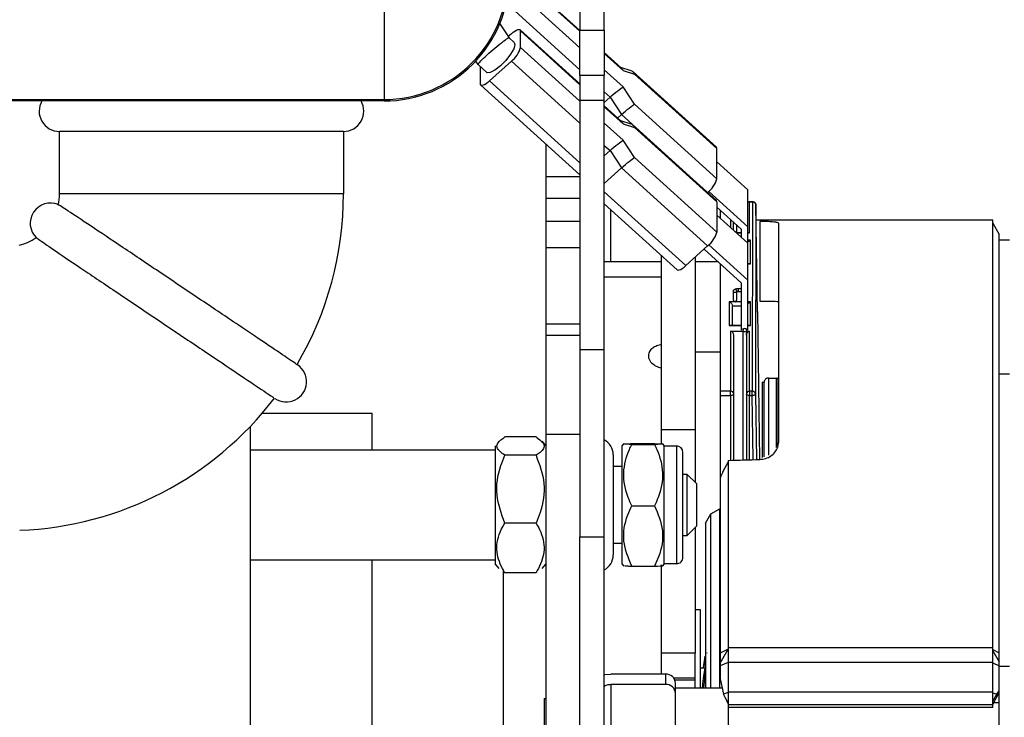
# Model space of a CAD drawing. Header units: inches. Extents: x 170 to 284, y 215 to 248.
# Tile 527 of 656: x 202.4705 to 202.5728, y 244.1253 to 244.1978. Entities that reach past the tile are written whole.
import ezdxf

# ---------------------------------------------------------------- set-up
doc = ezdxf.new("R2010")
doc.units = ezdxf.units.IN
doc.header["$LTSCALE"] = 0.25
doc.header["$MEASUREMENT"] = 0
doc.layers.add('LH FRONT OF HOOD', color=7, linetype='Continuous')

msp = doc.modelspace()

# ---------------------------------------------------------------- linework, layer by layer
at = {"layer": 'LH FRONT OF HOOD'}
for p, q in [((202.5286845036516, 244.2051332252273), (202.5286845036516, 244.1967061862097)), ((202.5312142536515, 244.1967061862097), (202.5312142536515, 244.2051332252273)), ((202.508344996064, 244.2021440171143), (202.508344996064, 244.1894971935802)), ((202.5224739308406, 244.2023054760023), (202.5286845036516, 244.1966767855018)), ((202.5225219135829, 244.2021704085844), (202.5286845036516, 244.1965852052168)), ((202.5286845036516, 244.1948746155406), (202.5225219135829, 244.2004598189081)), ((202.5215678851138, 244.1990249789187), (202.5286845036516, 244.1925751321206)), ((202.5203634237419, 244.1973636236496), (202.5213301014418, 244.1959078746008)), ((202.5215678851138, 244.196326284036), (202.521245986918, 244.1960345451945)), ((202.5213289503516, 244.1959089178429), (202.5218506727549, 244.1954360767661)), ((202.5224739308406, 244.1967557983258), (202.5286845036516, 244.1911271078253)), ((202.5225219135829, 244.1949101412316), (202.5225219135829, 244.1966207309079)), ((202.5225219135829, 244.1966207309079), (202.5286845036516, 244.1910355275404)), ((202.5286845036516, 244.1967061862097), (202.5312142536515, 244.1967061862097)), ((202.5286845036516, 244.1920037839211), (202.5286845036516, 244.1967061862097)), ((202.5312142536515, 244.1967061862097), (202.5312142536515, 244.1920037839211)), ((202.5286845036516, 244.1893249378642), (202.5225219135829, 244.1949101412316)), ((202.5312142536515, 244.1943840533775), (202.5330011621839, 244.19276456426)), ((202.5312142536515, 244.1942924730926), (202.5331728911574, 244.192517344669)), ((202.5181079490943, 244.1931384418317), (202.5178722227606, 244.1934934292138)), ((202.5190192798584, 244.1923119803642), (202.5181099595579, 244.1931361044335)), ((202.5183480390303, 244.1928379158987), (202.5183551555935, 244.192913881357)), ((202.5183480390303, 244.1911273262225), (202.5183480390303, 244.1928379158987)), ((202.5215678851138, 244.1934753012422), (202.5193020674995, 244.1914217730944)), ((202.5215678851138, 244.1934753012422), (202.5286845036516, 244.1870254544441)), ((202.5329029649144, 244.1928535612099), (202.5339688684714, 244.1925245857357)), ((202.5312142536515, 244.1920037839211), (202.5286845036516, 244.1920037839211)), ((202.5286845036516, 244.1920037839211), (202.5286845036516, 244.1894272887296)), ((202.5331728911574, 244.1908067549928), (202.5312142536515, 244.1925818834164)), ((202.5312142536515, 244.1894272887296), (202.5312142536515, 244.1920037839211)), ((202.5331728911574, 244.192517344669), (202.5343654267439, 244.1921492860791)), ((202.5341936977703, 244.1923965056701), (202.5428662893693, 244.1845364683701)), ((202.5343654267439, 244.1921492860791), (202.5429142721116, 244.1844014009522)), ((202.5286845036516, 244.1816677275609), (202.5183960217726, 244.1909922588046)), ((202.5286845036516, 244.1829183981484), (202.5193020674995, 244.1914217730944)), ((202.5343654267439, 244.1890132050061), (202.5331728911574, 244.1908067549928)), ((202.5312142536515, 244.1902823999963), (202.5318236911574, 244.189730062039)), ((202.5312142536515, 244.1891777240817), (202.5318236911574, 244.189730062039)), ((202.5318236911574, 244.189730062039), (202.5330162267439, 244.1879365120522)), ((202.242721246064, 244.1894971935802), (202.508344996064, 244.1894971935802)), ((202.508344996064, 244.1893461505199), (202.242721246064, 244.1893461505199)), ((202.508344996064, 244.1894971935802), (202.508344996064, 244.1893461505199)), ((202.5286845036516, 244.1894272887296), (202.5312142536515, 244.1894272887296)), ((202.5286845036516, 244.1894272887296), (202.5286845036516, 244.1634748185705)), ((202.5312142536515, 244.1634748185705), (202.5312142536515, 244.1894272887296)), ((202.5312142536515, 244.1888343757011), (202.5330011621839, 244.1872148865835)), ((202.5312142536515, 244.1887427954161), (202.5331728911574, 244.1869676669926)), ((202.5429142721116, 244.1812653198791), (202.5343654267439, 244.1890132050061)), ((202.5326105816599, 244.1875688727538), (202.5330162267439, 244.1879365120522)), ((202.5330162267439, 244.1879365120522), (202.5419602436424, 244.1798304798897)), ((202.5331728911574, 244.1852570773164), (202.5312142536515, 244.1870322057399)), ((202.5329029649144, 244.1873038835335), (202.5339688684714, 244.1869749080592)), ((202.5331728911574, 244.1869676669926), (202.5343654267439, 244.1865996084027)), ((202.5341936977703, 244.1868468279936), (202.5428662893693, 244.1789867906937)), ((202.4746153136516, 244.1796861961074), (202.4746153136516, 244.1861792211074)), ((202.5041290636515, 244.1861792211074), (202.4746153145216, 244.1861792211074)), ((202.5041290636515, 244.1861792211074), (202.5041290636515, 244.1796861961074)), ((202.5343654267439, 244.1865996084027), (202.5429142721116, 244.1788517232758)), ((202.5251428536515, 244.1848775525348), (202.5251428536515, 244.1814688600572)), ((202.5312142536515, 244.1847327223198), (202.5318236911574, 244.1841803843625)), ((202.5343654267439, 244.1834635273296), (202.5331728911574, 244.1852570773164)), ((202.5318236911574, 244.1841803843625), (202.5312142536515, 244.1836280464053)), ((202.5318236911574, 244.1841803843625), (202.5330162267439, 244.1823868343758)), ((202.5429142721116, 244.1812653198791), (202.5429142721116, 244.1844014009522)), ((202.5429142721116, 244.1757156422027), (202.5343654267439, 244.1834635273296)), ((202.5461341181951, 244.1801103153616), (202.5429142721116, 244.1830284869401)), ((202.5330162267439, 244.1823868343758), (202.5312142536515, 244.1807536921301)), ((202.5330162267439, 244.1823868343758), (202.5419602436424, 244.1742808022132)), ((202.5286845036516, 244.1814688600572), (202.5251428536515, 244.1814688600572)), ((202.5251428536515, 244.1814688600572), (202.5251428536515, 244.1792600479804)), ((202.4893721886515, 244.1796861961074), (202.4746153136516, 244.1796861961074)), ((202.5041290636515, 244.1796861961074), (202.4893721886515, 244.1796861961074)), ((202.5396944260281, 244.1722272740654), (202.5312142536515, 244.1799129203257)), ((202.5419478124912, 244.1798192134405), (202.5419602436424, 244.1798304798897)), ((202.5420758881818, 244.1799394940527), (202.5461341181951, 244.1762614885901)), ((202.5461341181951, 244.1762614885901), (202.5461341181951, 244.1801103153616)), ((202.5251428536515, 244.1792600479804), (202.5286845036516, 244.1792600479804)), ((202.5251428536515, 244.1792600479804), (202.5251428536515, 244.1768051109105)), ((202.5387883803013, 244.1717977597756), (202.5312142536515, 244.1786622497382)), ((202.5429142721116, 244.1788517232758), (202.5429142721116, 244.1757156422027)), ((202.5463252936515, 244.1788838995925), (202.5466307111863, 244.1788838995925)), ((202.5463252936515, 244.1788838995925), (202.5463252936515, 244.1788522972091)), ((202.5463252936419, 244.1788522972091), (202.5466281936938, 244.1788522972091)), ((202.5463252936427, 244.1756310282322), (202.5463252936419, 244.1788522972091)), ((202.5466281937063, 244.1788522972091), (202.5465952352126, 244.1591805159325)), ((202.5469637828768, 244.1785527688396), (202.5469308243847, 244.1588794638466)), ((202.5471260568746, 244.1673698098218), (202.5469637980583, 244.1785519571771)), ((202.5318888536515, 244.1726676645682), (202.5318888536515, 244.1780508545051)), ((202.5429142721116, 244.1783150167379), (202.5454595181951, 244.1760082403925)), ((202.5461341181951, 244.1745606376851), (202.5429142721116, 244.1774788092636)), ((202.5432558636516, 244.1780054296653), (202.5432558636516, 244.177169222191)), ((202.5286845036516, 244.1768051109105), (202.5251428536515, 244.1768051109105)), ((202.5251428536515, 244.1768051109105), (202.5251428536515, 244.174115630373)), ((202.5443352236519, 244.1770271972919), (202.5443352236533, 244.1761909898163)), ((202.544638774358, 244.1759158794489), (202.544638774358, 244.1767520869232)), ((202.544976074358, 244.1764463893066), (202.544976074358, 244.1758237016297)), ((202.5469866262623, 244.1769787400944), (202.5715890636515, 244.1769787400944)), ((202.547374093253, 244.1768216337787), (202.547374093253, 244.1685430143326)), ((202.5493272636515, 244.1766335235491), (202.5493272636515, 244.1538600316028)), ((202.5715890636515, 244.132427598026), (202.5715890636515, 244.1769787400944)), ((202.5715890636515, 244.1766414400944), (202.5722636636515, 244.1754729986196)), ((202.5449182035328, 244.1756626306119), (202.5454595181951, 244.1756626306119)), ((202.5449530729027, 244.1756310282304), (202.5454595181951, 244.1756310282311)), ((202.544976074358, 244.1758237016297), (202.544976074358, 244.1757402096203)), ((202.544976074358, 244.1757402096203), (202.544976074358, 244.1756626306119)), ((202.5454595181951, 244.1760082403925), (202.5454595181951, 244.1751720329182)), ((202.5461341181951, 244.1745606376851), (202.5461341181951, 244.1762614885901)), ((202.5461341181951, 244.1756626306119), (202.5461827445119, 244.1756626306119)), ((202.5461341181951, 244.175631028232), (202.5463252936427, 244.1756310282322)), ((202.5722636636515, 244.131982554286), (202.5722636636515, 244.1754729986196)), ((202.5420758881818, 244.1743898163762), (202.5461341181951, 244.1707118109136)), ((202.5464209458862, 244.1748903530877), (202.5461341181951, 244.1748903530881)), ((202.5461341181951, 244.1707118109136), (202.5461341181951, 244.1745606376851)), ((202.5464209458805, 244.1724081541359), (202.5464209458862, 244.1748903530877)), ((202.5722636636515, 244.1749275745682), (202.5733092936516, 244.1749275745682)), ((202.5251428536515, 244.174115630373), (202.5286845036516, 244.174115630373)), ((202.5251428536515, 244.174115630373), (202.5251428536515, 244.1661736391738)), ((202.5419602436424, 244.1742808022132), (202.5396944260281, 244.1722272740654)), ((202.5416011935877, 244.1739553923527), (202.5454595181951, 244.1704585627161)), ((202.5312142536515, 244.1726676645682), (202.5371170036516, 244.1726676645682)), ((202.5371170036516, 244.1733125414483), (202.5371170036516, 244.1551498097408)), ((202.5406586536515, 244.173101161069), (202.5406586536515, 244.1551498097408)), ((202.5406586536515, 244.1726676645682), (202.5430220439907, 244.1726676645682)), ((202.5432558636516, 244.1724557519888), (202.5432558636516, 244.1591805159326)), ((202.5461341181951, 244.1724395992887), (202.5462791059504, 244.1724395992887)), ((202.5461341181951, 244.1724081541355), (202.5464209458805, 244.1724081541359)), ((202.5312142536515, 244.1710759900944), (202.5371170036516, 244.1710759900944)), ((202.5454595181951, 244.1704585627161), (202.5454595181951, 244.1655259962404)), ((202.5461341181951, 244.1655259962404), (202.5461341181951, 244.1707118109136)), ((202.544638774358, 244.1686502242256), (202.544638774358, 244.1696026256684)), ((202.544976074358, 244.1696026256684), (202.544976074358, 244.1686502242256)), ((202.545144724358, 244.1698546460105), (202.5454595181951, 244.1698546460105)), ((202.545144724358, 244.1698546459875), (202.545144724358, 244.1695173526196)), ((202.5454595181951, 244.1695173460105), (202.545144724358, 244.1695173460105)), ((202.5442058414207, 244.1684756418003), (202.5442058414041, 244.1659934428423)), ((202.54476447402, 244.1684756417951), (202.5442058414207, 244.1684756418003)), ((202.544638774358, 244.1686387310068), (202.544638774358, 244.1686502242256)), ((202.5454595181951, 244.1684756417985), (202.5448503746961, 244.1684756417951)), ((202.544976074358, 244.1686502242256), (202.544976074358, 244.1686387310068)), ((202.5464209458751, 244.1684756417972), (202.5461341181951, 244.1684756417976)), ((202.5464209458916, 244.1659934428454), (202.5464209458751, 244.1684756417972)), ((202.544541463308, 244.1660248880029), (202.544541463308, 244.1680296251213)), ((202.5454595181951, 244.1680296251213), (202.544541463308, 244.1680296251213)), ((202.5471260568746, 244.167456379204), (202.5473407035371, 244.1520844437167)), ((202.5471260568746, 244.167456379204), (202.5471260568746, 244.1673698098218)), ((202.5251428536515, 244.1661736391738), (202.5286845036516, 244.1661736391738)), ((202.5251428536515, 244.1661736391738), (202.5251428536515, 244.1661724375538)), ((202.5251428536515, 244.1661724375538), (202.5286845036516, 244.1661724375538)), ((202.5251428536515, 244.1661724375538), (202.5251428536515, 244.1649558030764)), ((202.5442058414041, 244.1659934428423), (202.5454595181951, 244.165993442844)), ((202.5443352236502, 244.165416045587), (202.5456506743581, 244.165416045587)), ((202.5443352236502, 244.165416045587), (202.5443352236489, 244.1591805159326)), ((202.5443476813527, 244.1660248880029), (202.5454595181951, 244.1660248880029)), ((202.5456506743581, 244.1655342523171), (202.5456506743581, 244.1656788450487)), ((202.5456506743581, 244.1653015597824), (202.5456506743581, 244.1655342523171)), ((202.5456506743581, 244.1520314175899), (202.5456506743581, 244.1653015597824)), ((202.545987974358, 244.1656788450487), (202.545987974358, 244.1655342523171)), ((202.545987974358, 244.1655342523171), (202.545987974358, 244.1653015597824)), ((202.545987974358, 244.165416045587), (202.5463252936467, 244.165416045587)), ((202.545987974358, 244.1653015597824), (202.545987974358, 244.1588748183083)), ((202.5461341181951, 244.1660248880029), (202.5462791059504, 244.1660248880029)), ((202.5461341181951, 244.165993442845), (202.5464209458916, 244.1659934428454)), ((202.5463252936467, 244.1591805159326), (202.5463252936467, 244.165416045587)), ((202.5286845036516, 244.1649558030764), (202.5251428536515, 244.1649558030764)), ((202.5251428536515, 244.1649558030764), (202.5251428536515, 244.1547132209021)), ((202.5446725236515, 244.1588748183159), (202.5446725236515, 244.1650007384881)), ((202.5459879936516, 244.1650007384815), (202.5459879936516, 244.158874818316)), ((202.5312142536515, 244.1634748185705), (202.5286845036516, 244.1634748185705)), ((202.5286845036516, 244.1634748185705), (202.5286845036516, 244.1440248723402)), ((202.5312142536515, 244.1440248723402), (202.5312142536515, 244.1634748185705)), ((202.5432558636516, 244.1632232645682), (202.5406586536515, 244.1632232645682)), ((202.5476407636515, 244.1601137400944), (202.5478431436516, 244.1601137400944)), ((202.5476407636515, 244.1601137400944), (202.5476407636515, 244.1539356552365)), ((202.5478431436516, 244.1523467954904), (202.5478431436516, 244.1601137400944)), ((202.5483262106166, 244.1605499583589), (202.5491140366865, 244.1605499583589)), ((202.5483262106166, 244.1525411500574), (202.5483262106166, 244.1605499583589)), ((202.5491140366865, 244.1533249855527), (202.5491140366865, 244.1605499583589)), ((202.5492031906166, 244.1605499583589), (202.5493272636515, 244.1605499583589)), ((202.5492031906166, 244.1534831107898), (202.5492031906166, 244.1605499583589)), ((202.5733092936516, 244.1609633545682), (202.5722636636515, 244.1609633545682)), ((202.5443352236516, 244.1591805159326), (202.5432558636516, 244.1591805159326)), ((202.5432558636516, 244.1591805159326), (202.5432558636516, 244.1587322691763)), ((202.5443352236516, 244.1587322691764), (202.5443352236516, 244.1591805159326)), ((202.5465952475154, 244.1591805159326), (202.5463252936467, 244.1591805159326)), ((202.5463252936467, 244.1591805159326), (202.5463252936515, 244.1587322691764)), ((202.5432558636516, 244.1587322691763), (202.5443352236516, 244.1587322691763)), ((202.5432558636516, 244.1587322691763), (202.5432558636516, 244.1499805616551)), ((202.5443352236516, 244.1587322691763), (202.5443352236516, 244.1519900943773)), ((202.5446725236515, 244.1520006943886), (202.5446725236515, 244.1588748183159)), ((202.5459879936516, 244.1588748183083), (202.5459879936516, 244.15204200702)), ((202.5463252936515, 244.1587322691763), (202.5465952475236, 244.1587322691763)), ((202.5463252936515, 244.1520525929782), (202.5463252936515, 244.1587322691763)), ((202.5466874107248, 244.1520639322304), (202.546595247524, 244.1587322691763)), ((202.5469308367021, 244.1588772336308), (202.5470248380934, 244.1520745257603)), ((202.4957021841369, 244.1569093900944), (202.5070973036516, 244.1569093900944)), ((202.4957021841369, 244.1569093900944), (202.5070973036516, 244.1569093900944)), ((202.5070973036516, 244.1530975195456), (202.5070973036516, 244.1569093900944)), ((202.4944485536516, 244.0046184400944), (202.4944485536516, 244.155523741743)), ((202.5406586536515, 244.1551498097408), (202.5371170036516, 244.1551498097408)), ((202.5371170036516, 244.1551498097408), (202.5371170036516, 244.153768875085)), ((202.5406586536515, 244.1551498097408), (202.5406586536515, 244.1497245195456)), ((202.5202462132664, 244.1539117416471), (202.5202991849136, 244.1539735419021)), ((202.5202462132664, 244.1539117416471), (202.5202991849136, 244.1539735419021)), ((202.5241309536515, 244.1544182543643), (202.5208928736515, 244.1544182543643)), ((202.5247264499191, 244.1539714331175), (202.5251428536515, 244.153485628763)), ((202.5247264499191, 244.1539714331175), (202.5251428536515, 244.153485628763)), ((202.5251428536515, 244.1547132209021), (202.5251428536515, 244.1190819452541)), ((202.5251428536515, 244.1547132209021), (202.5286845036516, 244.1547132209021)), ((202.5476407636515, 244.1539356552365), (202.5476407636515, 244.1523007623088)), ((202.4944485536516, 244.1530975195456), (202.5198809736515, 244.1530975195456)), ((202.4944485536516, 244.1530975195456), (202.5198809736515, 244.1530975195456)), ((202.5198809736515, 244.153485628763), (202.5198809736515, 244.1430322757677)), ((202.5330694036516, 244.153485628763), (202.5332900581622, 244.1537430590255)), ((202.5330694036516, 244.1503627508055), (202.5330694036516, 244.153485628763)), ((202.5340813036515, 244.1537297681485), (202.5364424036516, 244.1537297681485)), ((202.5340813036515, 244.153644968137), (202.5364424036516, 244.153644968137)), ((202.5372412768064, 244.1537341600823), (202.5374543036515, 244.153485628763)), ((202.5374543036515, 244.153485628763), (202.5387191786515, 244.153485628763)), ((202.5374543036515, 244.1503627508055), (202.5374543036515, 244.153485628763)), ((202.5387191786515, 244.153485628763), (202.5387191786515, 244.1503627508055)), ((202.5241309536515, 244.1525247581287), (202.5208928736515, 244.1525247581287)), ((202.5321586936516, 244.1525747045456), (202.5321586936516, 244.1421521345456)), ((202.5393937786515, 244.1500322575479), (202.5393937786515, 244.152811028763)), ((202.5440991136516, 244.1519826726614), (202.5440991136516, 244.132427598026)), ((202.5321586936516, 244.1513772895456), (202.5330694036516, 244.1513772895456)), ((202.5435813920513, 244.150872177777), (202.5440991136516, 244.1518098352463)), ((202.5330694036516, 244.1412412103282), (202.5330694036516, 244.1503627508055)), ((202.5374543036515, 244.1412412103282), (202.5374543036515, 244.1503627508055)), ((202.5387191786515, 244.1503627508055), (202.5387191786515, 244.1412412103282)), ((202.5393937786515, 244.1505677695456), (202.5398154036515, 244.1505677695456)), ((202.5393937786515, 244.1505677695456), (202.5398154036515, 244.1505677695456)), ((202.5393937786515, 244.1419158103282), (202.5393937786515, 244.1500322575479)), ((202.5398154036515, 244.1505677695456), (202.5408273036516, 244.1495558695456)), ((202.5398154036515, 244.1505677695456), (202.5408273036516, 244.1495558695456)), ((202.5398154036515, 244.1505677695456), (202.5398154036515, 244.1441590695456)), ((202.5432558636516, 244.1499805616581), (202.5432558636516, 244.1319460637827)), ((202.5408273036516, 244.1451709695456), (202.5408273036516, 244.1495558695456)), ((202.5340813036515, 244.1472786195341), (202.5364424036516, 244.1472786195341)), ((202.5423015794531, 244.1464332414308), (202.5432122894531, 244.1469590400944)), ((202.5432122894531, 244.1469590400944), (202.5432558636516, 244.1469590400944)), ((202.5432122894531, 244.1283506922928), (202.5432122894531, 244.1469590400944)), ((202.5417380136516, 244.1454764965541), (202.5423015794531, 244.1464332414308)), ((202.5423015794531, 244.1283506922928), (202.5423015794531, 244.1464332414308)), ((202.5241309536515, 244.14546992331), (202.5208928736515, 244.14546992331)), ((202.5408273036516, 244.1451709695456), (202.5398154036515, 244.1441590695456)), ((202.5408273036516, 244.1451709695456), (202.5398154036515, 244.1441590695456)), ((202.5406586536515, 244.1450023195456), (202.5406586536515, 244.1319444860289)), ((202.5417380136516, 244.1454764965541), (202.5417380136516, 244.1425025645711)), ((202.5286845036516, 244.1440248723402), (202.5312142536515, 244.1440248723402)), ((202.5286845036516, 244.1005344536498), (202.5286845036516, 244.1440248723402)), ((202.5312142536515, 244.1005344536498), (202.5312142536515, 244.1440248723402)), ((202.5398154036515, 244.1441590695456), (202.5393937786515, 244.1441590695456)), ((202.5398154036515, 244.1441590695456), (202.5393937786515, 244.1441590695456)), ((202.5198809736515, 244.1430322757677), (202.5198809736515, 244.1412412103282)), ((202.5330694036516, 244.1433495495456), (202.5321586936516, 244.1433495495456)), ((202.5198809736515, 244.1416293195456), (202.4944485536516, 244.1416293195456)), ((202.5198809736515, 244.1416293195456), (202.4944485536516, 244.1416293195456)), ((202.5070973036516, 244.0705605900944), (202.5070973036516, 244.1416293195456)), ((202.5417380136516, 244.1425025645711), (202.5417380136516, 244.1283506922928)), ((202.5202991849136, 244.1407532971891), (202.5198809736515, 244.1412412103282)), ((202.5202991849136, 244.1407532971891), (202.5198809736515, 244.1412412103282)), ((202.5251428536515, 244.1412412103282), (202.5247264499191, 244.1407554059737)), ((202.5251428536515, 244.1412412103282), (202.5247264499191, 244.1407554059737)), ((202.5332900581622, 244.1409837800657), (202.5330694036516, 244.1412412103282)), ((202.5340813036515, 244.1409970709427), (202.5364424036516, 244.1409970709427)), ((202.5371170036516, 244.1411192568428), (202.5371170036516, 244.1319444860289)), ((202.5374543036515, 244.1412412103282), (202.5372412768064, 244.1409926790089)), ((202.5387191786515, 244.1412412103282), (202.5374543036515, 244.1412412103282)), ((202.5207579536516, 244.0851656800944), (202.5207579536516, 244.1405742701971)), ((202.5241309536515, 244.140308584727), (202.5208928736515, 244.140308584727)), ((202.5406586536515, 244.1365027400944), (202.5411983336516, 244.1365027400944)), ((202.5411983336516, 244.1364663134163), (202.5406586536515, 244.1364663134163)), ((202.5411983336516, 244.1365027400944), (202.5411983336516, 244.1364663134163)), ((202.5411983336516, 244.1364663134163), (202.5411983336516, 244.1283506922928)), ((202.5440991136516, 244.1325409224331), (202.5715890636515, 244.1325409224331)), ((202.5440991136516, 244.1325409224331), (202.5440991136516, 244.131023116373)), ((202.5715890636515, 244.131023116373), (202.5715890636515, 244.1325409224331)), ((202.5406586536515, 244.1319444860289), (202.5371170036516, 244.1319444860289)), ((202.5371170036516, 244.1319444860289), (202.5371170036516, 244.1297704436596)), ((202.5406586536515, 244.1293993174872), (202.5406586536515, 244.1319444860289)), ((202.5415442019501, 244.1304313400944), (202.5416916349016, 244.1316350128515)), ((202.5416916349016, 244.1311526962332), (202.5416916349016, 244.1316350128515)), ((202.5419053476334, 244.1319874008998), (202.5418902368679, 244.131951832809)), ((202.5440991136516, 244.1323777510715), (202.5432558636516, 244.1319460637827)), ((202.5432558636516, 244.1309117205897), (202.5440991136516, 244.1323722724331)), ((202.5432558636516, 244.1319460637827), (202.5432558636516, 244.1309117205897)), ((202.5715890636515, 244.1323279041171), (202.5722636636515, 244.131982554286)), ((202.5715890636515, 244.1322036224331), (202.5722636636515, 244.1310351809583)), ((202.5722636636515, 244.1310351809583), (202.5722636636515, 244.131982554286)), ((202.5411983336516, 244.1304313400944), (202.5416942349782, 244.1304313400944)), ((202.5415641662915, 244.1304313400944), (202.5416916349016, 244.1311526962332)), ((202.5416916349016, 244.1299319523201), (202.5416916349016, 244.1304142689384)), ((202.5440991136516, 244.1309809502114), (202.5432558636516, 244.1306157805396)), ((202.5432558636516, 244.1309117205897), (202.5432558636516, 244.1306157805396)), ((202.5432558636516, 244.1306157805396), (202.5432558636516, 244.1292886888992)), ((202.5440991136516, 244.131023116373), (202.5715890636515, 244.131023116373)), ((202.5440991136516, 244.131023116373), (202.5440991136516, 244.1279061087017)), ((202.5715890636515, 244.1279061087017), (202.5715890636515, 244.131023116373)), ((202.5715890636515, 244.1309387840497), (202.5722636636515, 244.1306466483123)), ((202.5722636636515, 244.1306466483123), (202.5722636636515, 244.1310351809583)), ((202.5722636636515, 244.1298151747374), (202.5722636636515, 244.1306466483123)), ((202.5722636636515, 244.1306106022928), (202.5733092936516, 244.1306106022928)), ((202.5375807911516, 244.1297704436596), (202.5318888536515, 244.1297704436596)), ((202.5375807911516, 244.1297704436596), (202.5375807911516, 244.1287013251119)), ((202.5384148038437, 244.1293993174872), (202.5406586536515, 244.1293993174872)), ((202.5406586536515, 244.129125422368), (202.5406586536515, 244.1293993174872)), ((202.5416916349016, 244.1299319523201), (202.5415164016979, 244.1283506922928)), ((202.5722636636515, 244.118749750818), (202.5722636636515, 244.1298151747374)), ((202.5375807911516, 244.1287013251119), (202.5318888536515, 244.1287013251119)), ((202.5318888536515, 244.1287013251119), (202.5318888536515, 244.0990765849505)), ((202.5406586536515, 244.129125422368), (202.5385777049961, 244.129125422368)), ((202.5386348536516, 244.1277460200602), (202.5386348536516, 244.1288151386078)), ((202.5386348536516, 244.1283506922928), (202.5434735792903, 244.1283506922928)), ((202.5406586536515, 244.1283506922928), (202.5406586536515, 244.129125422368)), ((202.5432558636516, 244.1292886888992), (202.5436239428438, 244.1277028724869)), ((202.5386348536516, 244.0938304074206), (202.5386348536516, 244.1277460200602)), ((202.5440991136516, 244.1278715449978), (202.5436239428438, 244.1277028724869)), ((202.5440017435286, 244.1269186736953), (202.5437838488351, 244.1273247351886)), ((202.5440991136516, 244.1267854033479), (202.5437838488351, 244.1273247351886)), ((202.5715890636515, 244.1279061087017), (202.5440991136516, 244.1279061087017)), ((202.5440991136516, 244.1279061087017), (202.5440991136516, 244.1266188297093)), ((202.5715890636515, 244.1266188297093), (202.5715890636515, 244.1279061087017)), ((202.5715890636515, 244.1266222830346), (202.5722636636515, 244.1278464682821)), ((202.5715890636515, 244.1278369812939), (202.5720174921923, 244.1276849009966)), ((202.5715890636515, 244.1269519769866), (202.5720174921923, 244.1276849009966)), ((202.5720174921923, 244.1276849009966), (202.5722636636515, 244.1280357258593)), ((202.5249742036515, 244.1272269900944), (202.5251428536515, 244.1272269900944)), ((202.5249742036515, 244.1272269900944), (202.5249742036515, 244.1002429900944)), ((202.5440991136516, 244.1267500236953), (202.5440017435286, 244.1269186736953)), ((202.5440991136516, 244.1267521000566), (202.5440017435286, 244.1269186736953)), ((202.5440991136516, 244.1266188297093), (202.5715890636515, 244.1266188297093)), ((202.5440991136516, 244.1266188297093), (202.5440991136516, 244.1265244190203)), ((202.5440991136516, 244.1265798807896), (202.5440991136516, 244.1221346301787)), ((202.5715890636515, 244.1262891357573), (202.5440991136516, 244.1262891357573)), ((202.5715890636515, 244.1262849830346), (202.5440991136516, 244.1262849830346)), ((202.5715890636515, 244.1262891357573), (202.5715890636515, 244.1266188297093)), ((202.5715890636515, 244.1262849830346), (202.5715890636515, 244.1262891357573)), ((202.5717050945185, 244.1268328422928), (202.5722636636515, 244.1268328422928))]:
    msp.add_line(p, q, dxfattribs=at)
at = {"layer": 'LH FRONT OF HOOD', "flags": 128}
for points in [[(202.5215678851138, 244.196326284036), (202.521754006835, 244.1964840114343), (202.5219329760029, 244.1966137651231), (202.5220979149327, 244.1967105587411), (202.5222424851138, 244.1967706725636), (202.5223611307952, 244.1967917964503), (202.5224492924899, 244.1967731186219), (202.5225035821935, 244.1967153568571), (202.5225219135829, 244.1966207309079)], [(202.5218506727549, 244.1954360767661), (202.5219256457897, 244.1952250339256), (202.5218121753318, 244.1947812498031), (202.5214890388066, 244.1941993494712), (202.5210054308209, 244.1935679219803), (202.5204349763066, 244.1929830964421), (202.5198645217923, 244.1925339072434), (202.5193809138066, 244.1922887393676), (202.5190577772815, 244.1922849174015), (202.5190192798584, 244.1923119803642)], [(202.5193020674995, 244.1914217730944), (202.5191159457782, 244.1912640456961), (202.5189369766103, 244.1911342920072), (202.5187720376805, 244.1910374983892), (202.5186274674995, 244.1909773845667), (202.5185088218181, 244.1909562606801), (202.5184206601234, 244.1909749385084), (202.5183663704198, 244.1910327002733), (202.5183480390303, 244.1911273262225)], [(202.5429142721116, 244.1844014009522), (202.5428959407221, 244.1844960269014), (202.5428662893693, 244.1845364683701)], [(202.5429142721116, 244.1788517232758), (202.5428959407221, 244.1789463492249), (202.5428662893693, 244.1789867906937)], [(202.5449392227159, 244.1756626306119), (202.5449632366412, 244.1756926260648), (202.544976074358, 244.1757402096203)], [(202.5387883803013, 244.1717977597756), (202.538813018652, 244.1717804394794), (202.5389011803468, 244.1717617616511), (202.5390198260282, 244.1717828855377), (202.5391643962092, 244.1718429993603), (202.539329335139, 244.1719397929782), (202.5395083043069, 244.1720695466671), (202.5396944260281, 244.1722272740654)], [(202.5448074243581, 244.1694397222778), (202.5447428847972, 244.1694521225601), (202.5446881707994, 244.1694874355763), (202.5446516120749, 244.1695402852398), (202.544638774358, 244.1696026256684), (202.5446516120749, 244.1696649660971), (202.5446881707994, 244.1697178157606), (202.5447428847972, 244.1697531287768), (202.5448074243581, 244.169765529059), (202.5448719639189, 244.1697531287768), (202.5449266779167, 244.1697178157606), (202.5449632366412, 244.1696649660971), (202.544976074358, 244.1696026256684), (202.5449632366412, 244.1695402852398), (202.5449266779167, 244.1694874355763), (202.5448719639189, 244.1694521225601), (202.5448074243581, 244.1694397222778)], [(202.5446725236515, 244.1588748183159), (202.5446660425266, 244.1588470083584), (202.5446468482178, 244.1588202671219), (202.5446156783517, 244.1587956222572), (202.5445737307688, 244.1587740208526), (202.5445226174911, 244.1587562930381), (202.5444643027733, 244.1587431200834), (202.5444010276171, 244.1587350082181), (202.5443352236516, 244.1587322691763)], [(202.5463252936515, 244.1587322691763), (202.5462594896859, 244.1587350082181), (202.5461962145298, 244.1587431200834), (202.5461378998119, 244.1587562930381), (202.5460867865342, 244.1587740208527), (202.5460448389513, 244.1587956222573), (202.5460136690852, 244.1588202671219), (202.5459944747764, 244.1588470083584), (202.5459879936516, 244.158874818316)], [(202.5312142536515, 244.1297400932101), (202.5312637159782, 244.1297444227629), (202.5318888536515, 244.1297704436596)], [(202.5312142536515, 244.1284162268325), (202.5312272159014, 244.1284718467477), (202.5312656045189, 244.1285253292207), (202.5313279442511, 244.12857461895), (202.531411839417, 244.1286178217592), (202.5315140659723, 244.1286532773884), (202.5316306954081, 244.1286796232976), (202.5317572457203, 244.1286958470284), (202.5318888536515, 244.1287013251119)]]:
    msp.add_lwpolyline(points, dxfattribs=at)
at = {"layer": 'LH FRONT OF HOOD'}
for centre, radius, start, end in [((202.508344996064, 244.2023628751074), 0.01286568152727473, 269.9999999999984, 0), ((202.508344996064, 244.2023628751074), 0.01301672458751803, 269.9999999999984, 0), ((202.5198644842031, 244.1956424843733), 0.002756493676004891, 308.1672646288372, 344.5926828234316), ((202.4746153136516, 244.1882873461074), 0.002108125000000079, 149.8510722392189, 269.9999999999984), ((202.5041290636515, 244.1882873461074), 0.002108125, 269.9999999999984, 30.14892776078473), ((202.5402568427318, 244.1819976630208), 0.002756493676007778, 308.1672646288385, 344.5926828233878), ((202.4691341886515, 244.1796861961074), 0.005481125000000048, 347.7620789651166, 0), ((202.4691341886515, 244.1796861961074), 0.03499487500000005, 329.5659425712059, 0), ((202.4736835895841, 244.1766291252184), 0.002108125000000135, 67.18748641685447, 226.1260535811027), ((202.5463235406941, 244.1784922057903), 0.0003600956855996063, 89.72108119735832, 121.7378637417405), ((202.5402568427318, 244.1764479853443), 0.002756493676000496, 308.1672646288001, 344.592682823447), ((202.544810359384, 244.1758242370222), 0.0001657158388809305, 301.2210501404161, 359.8148892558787), ((202.4691341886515, 244.1796861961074), 0.005481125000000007, 283.7815098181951, 304.0026388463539), ((202.5448046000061, 244.1686531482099), 0.0001658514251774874, 181.0101851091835, 270.9757604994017), ((202.5448074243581, 244.1686387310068), 0.0001686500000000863, 180, 0), ((202.54481024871, 244.1686531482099), 0.0001658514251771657, 269.0242395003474, 358.9898148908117), ((202.5442934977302, 244.1650375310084), 0.0003808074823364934, 354.4555981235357, 83.70934366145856), ((202.545819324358, 244.1655208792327), 0.0001691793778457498, 4.533776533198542, 175.4662234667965), ((202.545819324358, 244.1650027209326), 0.0003431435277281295, 60.56174707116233, 119.438252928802), ((202.4981803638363, 244.1601679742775), 0.002108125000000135, 236.0999971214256, 56.0999971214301), ((202.5482816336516, 244.1601137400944), 0.0004384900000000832, 84.16522190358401, 180), ((202.5491586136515, 244.1601137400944), 0.0004384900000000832, 84.1652219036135, 95.834778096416), ((202.5443502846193, 244.1588582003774), 0.0003226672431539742, 2.95214089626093, 92.6753361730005), ((202.5463102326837, 244.1588582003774), 0.0003226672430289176, 87.32466407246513, 177.0478590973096), ((202.4691341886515, 244.1796861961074), 0.03499487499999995, 272.2115914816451, 322.625546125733), ((202.5304215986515, 244.1525747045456), 0.001737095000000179, 0, 62.85070258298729), ((202.5387191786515, 244.152811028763), 0.0006745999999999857, 0, 90), ((202.5304215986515, 244.1421521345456), 0.001737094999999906, 297.1492974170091, 0), ((202.5387191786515, 244.1419158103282), 0.0006745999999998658, 269.9999999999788, 0), ((202.5376278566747, 244.1287632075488), 0.001008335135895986, 2.952140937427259, 92.67533670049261), ((202.5376278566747, 244.1276940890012), 0.001008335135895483, 2.952140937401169, 92.67533670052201)]:
    msp.add_arc(centre, radius, start, end, dxfattribs=at)
at = {"layer": 'LH FRONT OF HOOD', "extrusion": (0, 0, -1)}
for centre, major_axis, ratio, start_param, end_param in [((202.5197194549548, 244.1945225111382), (-0.00161057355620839, -0.00138530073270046), 0.07625291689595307, 0.009516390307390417, 3.151109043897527), ((202.5334113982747, 244.1912846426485), (0.0006769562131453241, 0.001188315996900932), 0.6562082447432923, 6.138519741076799, 6.746354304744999), ((202.5334113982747, 244.1881485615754), (-0.001030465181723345, -0.0008868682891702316), 0.0754066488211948, 1.242904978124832, 2.813701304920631), ((202.5322188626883, 244.1861030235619), (0.0006769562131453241, 0.001188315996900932), 0.6562082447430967, 0.1446655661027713, 0.4631689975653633), ((202.5464209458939, 244.1745861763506), (-0.0002830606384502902, -0.0002830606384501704), 0.6370702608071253, 1.113218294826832, 2.138028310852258), ((202.5464209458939, 244.1721039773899), (-0.0002830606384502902, 0.0002830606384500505), 0.6370702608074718, 0.5672320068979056, 1.003564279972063), ((202.5442058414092, 244.1681714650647), (-0.0002830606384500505, 0.0002830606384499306), 0.6370702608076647, 1.003564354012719, 2.574360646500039), ((202.5464209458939, 244.1681714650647), (-0.0002830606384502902, -0.0002830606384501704), 0.6370702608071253, 1.113218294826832, 2.13802827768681), ((202.5463252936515, 244.1650007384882), (0, 0.000415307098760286), 0.8121700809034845, 4.712388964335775, 6.283185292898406), ((202.5464209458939, 244.1656892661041), (-0.0002830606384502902, 0.0002830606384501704), 0.6370702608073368, 0.5672320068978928, 1.003564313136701), ((203.3884190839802, 244.1137349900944), (-1.811063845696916, -0.0267547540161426), 0.03164206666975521, 1.086272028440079, 1.088314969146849)]:
    msp.add_ellipse(centre, major_axis=major_axis, ratio=ratio, start_param=start_param, end_param=end_param, dxfattribs=at)
at = {"layer": 'LH FRONT OF HOOD', "extrusion": (0, 0, -0.9999999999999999)}
for centre, major_axis, ratio, start_param, end_param in [((202.5322188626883, 244.1916527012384), (0.0006769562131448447, 0.001188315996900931), 0.6562082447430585, 0.1446655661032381, 0.4631689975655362), ((202.5322188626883, 244.1899421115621), (-0.001030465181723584, -0.0008868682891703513), 0.07540664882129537, 1.242904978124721, 2.813701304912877), ((202.5334113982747, 244.185734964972), (0.0006769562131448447, 0.001188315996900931), 0.6562082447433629, 6.13851974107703, 6.746354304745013), ((202.5322188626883, 244.1843924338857), (-0.001030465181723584, -0.0008868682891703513), 0.0754066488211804, 1.242904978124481, 2.813701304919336), ((202.5334113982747, 244.1825988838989), (-0.001030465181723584, -0.0008868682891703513), 0.0754066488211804, 1.242904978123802, 2.813701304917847), ((202.5442058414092, 244.1656892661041), (-0.0002830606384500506, -0.0002830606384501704), 0.6370702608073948, 2.13802831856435, 2.574360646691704)]:
    msp.add_ellipse(centre, major_axis=major_axis, ratio=ratio, start_param=start_param, end_param=end_param, dxfattribs=at)
at = {"layer": 'LH FRONT OF HOOD', "extrusion": (0, 0, -0.9999999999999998)}
msp.add_ellipse((202.5463252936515, 244.1753253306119), major_axis=(-0.0002844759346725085, 0.0002844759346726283), ratio=0.6370702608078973, start_param=0.5672320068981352, end_param=1.003564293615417, dxfattribs=at)
at = {"layer": 'LH FRONT OF HOOD'}
for points, knots in [([(202.4992489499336, 244.1619886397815), (202.4992662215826, 244.1619770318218), (202.4994511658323, 244.1618527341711), (202.498605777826, 244.1624209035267), (202.4965452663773, 244.1638057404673), (202.4932956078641, 244.1659897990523), (202.489368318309, 244.1686292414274), (202.4851555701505, 244.1714602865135), (202.4811225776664, 244.1741690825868), (202.4777195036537, 244.1764505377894), (202.475692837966, 244.1777955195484), (202.4748152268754, 244.1783691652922), (202.4744259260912, 244.1786210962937), (202.4745665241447, 244.1785297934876), (202.4746004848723, 244.1785077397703)], [0, 0, 0, 0, 0.01097767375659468, 0.1175485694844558, 0.2241281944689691, 0.3307959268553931, 0.437659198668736, 0.544884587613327, 0.6527510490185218, 0.7616940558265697, 0.8720137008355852, 0.9262108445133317, 0.9821766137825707, 1, 1, 1, 1]), ([(202.5461341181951, 244.1788230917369), (202.5461532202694, 244.1788352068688), (202.5461981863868, 244.1788637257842), (202.5462653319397, 244.1788813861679), (202.5463105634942, 244.1788832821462), (202.5463252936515, 244.1788838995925)], [0, 0, 0, 0, 0.3324601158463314, 0.7826082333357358, 1, 1, 1, 1]), ([(202.546628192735, 244.1788838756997), (202.5466544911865, 244.1788820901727), (202.5467056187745, 244.1788786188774), (202.5467747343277, 244.1788525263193), (202.5468315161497, 244.178815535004), (202.5468758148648, 244.1787697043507), (202.5469089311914, 244.1787186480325), (202.5469322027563, 244.1786670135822), (202.546947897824, 244.1786187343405), (202.5469541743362, 244.1785918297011), (202.5469570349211, 244.1785795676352)], [0, 0, 0, 0, 0.1561415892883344, 0.3035594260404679, 0.4442784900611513, 0.578333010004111, 0.7034699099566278, 0.8172167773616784, 0.9166946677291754, 1, 1, 1, 1]), ([(202.5466281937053, 244.1788522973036), (202.5466700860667, 244.1788483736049), (202.5467345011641, 244.1788423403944), (202.5468121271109, 244.1788051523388), (202.5468656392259, 244.1787666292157), (202.5469089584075, 244.1787187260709), (202.5469511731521, 244.1786489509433), (202.5469588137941, 244.1785906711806), (202.546963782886, 244.1785527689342)], [0, 0, 0, 0, 0.2396397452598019, 0.3684780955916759, 0.4999999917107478, 0.6315218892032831, 0.7603602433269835, 0.9999999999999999, 0.9999999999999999, 0.9999999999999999, 0.9999999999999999]), ([(202.5469637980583, 244.1785519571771), (202.5469637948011, 244.1785521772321), (202.5469637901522, 244.1785524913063), (202.5469637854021, 244.1785527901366), (202.5469637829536, 244.1785529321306), (202.546963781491, 244.1785529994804), (202.5469637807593, 244.1785529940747), (202.5469637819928, 244.1785528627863), (202.546963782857, 244.1785527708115)], [0, 0, 0, 0, 0.273311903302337, 0.3900853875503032, 0.5002596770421, 0.6103955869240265, 0.7270603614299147, 1, 1, 1, 1]), ([(202.5493272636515, 244.1766335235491), (202.5493026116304, 244.1766590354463), (202.5492532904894, 244.1767100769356), (202.5488687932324, 244.1767674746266), (202.5483100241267, 244.176804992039), (202.5477706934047, 244.1768194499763), (202.5474570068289, 244.1768211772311), (202.547374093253, 244.1768216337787)], [0, 0, 0, 0, 0.2367267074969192, 0.4736176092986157, 0.7047388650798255, 0.9219566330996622, 1, 1, 1, 1]), ([(202.4722340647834, 244.1751097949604), (202.4723388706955, 244.1750360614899), (202.472554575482, 244.1748843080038), (202.4744855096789, 244.1735608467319), (202.4774609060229, 244.1715534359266), (202.4813636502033, 244.1689284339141), (202.4856433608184, 244.1660525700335), (202.4897652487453, 244.1632831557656), (202.4932972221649, 244.1609101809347), (202.4957532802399, 244.1592600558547), (202.4969689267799, 244.158443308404), (202.4968261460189, 244.1585392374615), (202.4967849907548, 244.1585668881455)], [0, 0, 0, 0, 0.09589272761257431, 0.1973602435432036, 0.3056153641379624, 0.416456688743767, 0.5262450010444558, 0.6347473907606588, 0.7424429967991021, 0.8496825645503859, 0.9566723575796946, 1, 1, 1, 1]), ([(202.5447691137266, 244.1697586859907), (202.5447759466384, 244.169764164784), (202.5448192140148, 244.1697988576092), (202.5449280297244, 244.1698325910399), (202.5450550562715, 244.169853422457), (202.5451295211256, 244.1698544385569), (202.545144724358, 244.1698546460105)], [0, 0, 0, 0, 0.07469373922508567, 0.4729758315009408, 0.8923992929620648, 1, 1, 1, 1]), ([(202.545144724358, 244.1695173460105), (202.5451190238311, 244.1695164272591), (202.5450698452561, 244.1695146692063), (202.5450097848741, 244.1695027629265), (202.5449860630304, 244.1694939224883), (202.544976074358, 244.1694902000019)], [0, 0, 0, 0, 0.3879027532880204, 0.742261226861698, 1, 1, 1, 1]), ([(202.547374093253, 244.1685430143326), (202.5475872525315, 244.1685427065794), (202.5480132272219, 244.1685420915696), (202.5485755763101, 244.1685369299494), (202.5490178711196, 244.1685249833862), (202.5492832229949, 244.1685046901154), (202.5493138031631, 244.1684840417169), (202.5493272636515, 244.1684749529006)], [0, 0, 0, 0, 0.1977147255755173, 0.3951104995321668, 0.6009829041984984, 0.8243644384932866, 0.9999999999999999, 0.9999999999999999, 0.9999999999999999, 0.9999999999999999]), ([(202.5371170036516, 244.164020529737), (202.5370942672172, 244.1640154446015), (202.5368935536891, 244.1639705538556), (202.5365299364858, 244.163843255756), (202.5361163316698, 244.1635784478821), (202.5358335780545, 244.1632110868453), (202.5357610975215, 244.1627473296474), (202.5359715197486, 244.1622656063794), (202.5364190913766, 244.1618719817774), (202.5368448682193, 244.161675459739), (202.5370805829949, 244.161610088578), (202.5371170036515, 244.1615999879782)], [0, 0, 0, 0, 0.01332145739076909, 0.1175996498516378, 0.2343148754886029, 0.3706443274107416, 0.5307704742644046, 0.7107144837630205, 0.859817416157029, 0.9783401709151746, 1, 1, 1, 1]), ([(202.5469308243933, 244.1588794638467), (202.5469258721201, 244.1589173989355), (202.5469182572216, 244.1589757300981), (202.5468760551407, 244.1590457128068), (202.5468327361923, 244.159093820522), (202.5467792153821, 244.1591325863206), (202.5467015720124, 244.1591701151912), (202.5466371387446, 244.1591764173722), (202.5465952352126, 244.1591805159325)], [0, 0, 0, 0, 0.2396334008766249, 0.3684740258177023, 0.4999999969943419, 0.6315259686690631, 0.7603665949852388, 1, 1, 1, 1]), ([(202.5469308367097, 244.1588772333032), (202.5469255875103, 244.1588586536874), (202.5469150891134, 244.1588214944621), (202.5468373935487, 244.1587739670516), (202.5467267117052, 244.1587400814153), (202.5466390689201, 244.1587348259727), (202.546595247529, 244.1587321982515)], [0, 0, 0, 0, 0.2500000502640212, 0.5000000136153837, 0.7500000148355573, 1, 1, 1, 1]), ([(202.5469308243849, 244.1588794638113), (202.5469308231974, 244.1588793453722), (202.5469308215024, 244.1588791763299), (202.5469308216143, 244.158878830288), (202.5469308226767, 244.1588785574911), (202.5469308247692, 244.1588782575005), (202.5469308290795, 244.1588778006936), (202.5469308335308, 244.1588774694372), (202.5469308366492, 244.1588772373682)], [0, 0, 0, 0, 0.2732864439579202, 0.3900487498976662, 0.5002158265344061, 0.6103508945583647, 0.7270226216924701, 1, 1, 1, 1]), ([(202.5208928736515, 244.1525247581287), (202.5205364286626, 244.1527831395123), (202.5198194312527, 244.1533028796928), (202.5202029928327, 244.1539717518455), (202.5207442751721, 244.1543220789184), (202.5208928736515, 244.1544182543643)], [0, 0, 0, 0, 0.4176583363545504, 0.8401294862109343, 1, 1, 1, 1]), ([(202.5208928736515, 244.1525247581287), (202.5205364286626, 244.1527831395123), (202.5198194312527, 244.1533028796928), (202.5202029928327, 244.1539717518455), (202.5207442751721, 244.1543220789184), (202.5208928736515, 244.1544182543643)], [0, 0, 0, 0, 0.4176583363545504, 0.8401294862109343, 1, 1, 1, 1]), ([(202.5241309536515, 244.1544182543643), (202.5244873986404, 244.1541598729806), (202.5252043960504, 244.1536401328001), (202.5248208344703, 244.1529712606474), (202.5242795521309, 244.1526209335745), (202.5241309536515, 244.1525247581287)], [0, 0, 0, 0, 0.4176583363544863, 0.8401294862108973, 1, 1, 1, 1]), ([(202.5241309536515, 244.1544182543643), (202.5244873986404, 244.1541598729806), (202.5252043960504, 244.1536401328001), (202.5248208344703, 244.1529712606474), (202.5242795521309, 244.1526209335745), (202.5241309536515, 244.1525247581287)], [0, 0, 0, 0, 0.4176583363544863, 0.8401294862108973, 1, 1, 1, 1]), ([(202.5340813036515, 244.153644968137), (202.5337248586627, 244.1536565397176), (202.5330078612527, 244.1536798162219), (202.5333914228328, 244.1537097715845), (202.5339327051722, 244.1537254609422), (202.5340813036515, 244.1537297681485)], [0, 0, 0, 0, 0.417658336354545, 0.840129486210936, 1, 1, 1, 1]), ([(202.5340813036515, 244.1472786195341), (202.5339528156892, 244.1475553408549), (202.5334485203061, 244.148641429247), (202.5330464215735, 244.1506568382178), (202.5335546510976, 244.1525310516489), (202.5339966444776, 244.1534659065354), (202.5340813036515, 244.153644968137)], [0, 0, 0, 0, 0.1367615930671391, 0.5367681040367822, 0.9112728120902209, 1, 1, 1, 1]), ([(202.5364424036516, 244.1537297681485), (202.5367988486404, 244.1537181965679), (202.5375158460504, 244.1536949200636), (202.5371322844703, 244.153664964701), (202.5365910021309, 244.1536492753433), (202.5364424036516, 244.153644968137)], [0, 0, 0, 0, 0.4176583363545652, 0.8401294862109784, 0.9999999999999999, 0.9999999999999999, 0.9999999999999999, 0.9999999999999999]), ([(202.5364424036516, 244.153644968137), (202.5365270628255, 244.1534659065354), (202.5369690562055, 244.1525310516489), (202.5374772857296, 244.1506568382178), (202.537075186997, 244.148641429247), (202.5365708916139, 244.1475553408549), (202.5364424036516, 244.1472786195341)], [0, 0, 0, 0, 0.0887271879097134, 0.463231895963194, 0.8632384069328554, 0.9999999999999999, 0.9999999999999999, 0.9999999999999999, 0.9999999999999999]), ([(202.547374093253, 244.1520854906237), (202.5475834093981, 244.152109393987), (202.5480016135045, 244.1521571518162), (202.5485543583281, 244.1524380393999), (202.5489959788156, 244.1528450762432), (202.5492772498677, 244.1533410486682), (202.5493114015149, 244.1536954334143), (202.5493272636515, 244.1538600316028)], [0, 0, 0, 0, 0.1912506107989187, 0.3821099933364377, 0.5831644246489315, 0.8063957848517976, 1, 1, 1, 1]), ([(202.5208928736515, 244.14546992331), (202.5205364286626, 244.1464326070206), (202.5198194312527, 244.1483690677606), (202.5202029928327, 244.1508611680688), (202.5207442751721, 244.1521664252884), (202.5208928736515, 244.1525247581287)], [0, 0, 0, 0, 0.4176583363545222, 0.8401294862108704, 1, 1, 1, 1]), ([(202.5208928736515, 244.14546992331), (202.5205364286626, 244.1464326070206), (202.5198194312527, 244.1483690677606), (202.5202029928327, 244.1508611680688), (202.5207442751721, 244.1521664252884), (202.5208928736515, 244.1525247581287)], [0, 0, 0, 0, 0.4176583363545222, 0.8401294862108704, 1, 1, 1, 1]), ([(202.5241309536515, 244.1525247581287), (202.5244873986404, 244.1515620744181), (202.5252043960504, 244.1496256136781), (202.5248208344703, 244.1471335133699), (202.5242795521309, 244.1458282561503), (202.5241309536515, 244.14546992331)], [0, 0, 0, 0, 0.417658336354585, 0.8401294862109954, 1, 1, 1, 1]), ([(202.5241309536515, 244.1525247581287), (202.5244873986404, 244.1515620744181), (202.5252043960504, 244.1496256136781), (202.5248208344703, 244.1471335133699), (202.5242795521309, 244.1458282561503), (202.5241309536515, 244.14546992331)], [0, 0, 0, 0, 0.417658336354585, 0.8401294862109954, 1, 1, 1, 1]), ([(202.5435813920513, 244.150872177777), (202.5434985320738, 244.1507068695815), (202.5433743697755, 244.1504591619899), (202.5432765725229, 244.1501469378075), (202.5432566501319, 244.150020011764), (202.5432559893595, 244.1499868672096), (202.5432558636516, 244.1499805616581)], [0, 0, 0, 0, 0.585424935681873, 0.8772353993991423, 0.9766447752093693, 1, 1, 1, 1]), ([(202.5340813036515, 244.1409970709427), (202.5337248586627, 244.1418542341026), (202.5330078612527, 244.1435784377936), (202.5333914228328, 244.1457973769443), (202.5339327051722, 244.1469595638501), (202.5340813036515, 244.1472786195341)], [0, 0, 0, 0, 0.4176583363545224, 0.8401294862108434, 1, 1, 1, 1]), ([(202.5364424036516, 244.1472786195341), (202.5367988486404, 244.1464214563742), (202.5375158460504, 244.1446972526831), (202.5371322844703, 244.1424783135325), (202.5365910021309, 244.1413161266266), (202.5364424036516, 244.1409970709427)], [0, 0, 0, 0, 0.4176583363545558, 0.8401294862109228, 1, 1, 1, 1]), ([(202.5208928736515, 244.140308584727), (202.5208082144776, 244.1404537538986), (202.5203662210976, 244.1412116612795), (202.5198579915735, 244.1427311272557), (202.5202600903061, 244.1443650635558), (202.5207643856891, 244.1452455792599), (202.5208928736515, 244.14546992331)], [0, 0, 0, 0, 0.08872718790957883, 0.4632318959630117, 0.8632384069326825, 1, 1, 1, 1]), ([(202.5208928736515, 244.140308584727), (202.5208082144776, 244.1404537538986), (202.5203662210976, 244.1412116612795), (202.5198579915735, 244.1427311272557), (202.5202600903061, 244.1443650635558), (202.5207643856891, 244.1452455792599), (202.5208928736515, 244.14546992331)], [0, 0, 0, 0, 0.08872718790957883, 0.4632318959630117, 0.8632384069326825, 1, 1, 1, 1]), ([(202.5241309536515, 244.14546992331), (202.5242594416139, 244.1452455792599), (202.524763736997, 244.1443650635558), (202.5251658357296, 244.1427311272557), (202.5246576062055, 244.1412116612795), (202.5242156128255, 244.1404537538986), (202.5241309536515, 244.140308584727)], [0, 0, 0, 0, 0.1367615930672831, 0.536768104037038, 0.9112728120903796, 0.9999999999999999, 0.9999999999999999, 0.9999999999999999, 0.9999999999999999]), ([(202.5241309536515, 244.14546992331), (202.5242594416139, 244.1452455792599), (202.524763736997, 244.1443650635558), (202.5251658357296, 244.1427311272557), (202.5246576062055, 244.1412116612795), (202.5242156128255, 244.1404537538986), (202.5241309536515, 244.140308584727)], [0, 0, 0, 0, 0.1367615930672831, 0.536768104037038, 0.9112728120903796, 0.9999999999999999, 0.9999999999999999, 0.9999999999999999, 0.9999999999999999]), ([(202.5333541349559, 244.1410387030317), (202.5333923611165, 244.1410289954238), (202.5334490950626, 244.1410145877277), (202.5339257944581, 244.1410013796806), (202.5340813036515, 244.1409970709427)], [0, 0, 0, 0, 0.6737793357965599, 1, 1, 1, 1]), ([(202.5364424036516, 244.1409970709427), (202.536883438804, 244.1410086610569), (202.5374011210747, 244.141022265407), (202.5372152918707, 244.1410364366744), (202.5371877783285, 244.1410385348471)], [0, 0, 0, 0, 0.8519417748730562, 0.9999999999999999, 0.9999999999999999, 0.9999999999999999, 0.9999999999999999]), ([(202.5416916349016, 244.1304142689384), (202.5415889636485, 244.1298683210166), (202.5414822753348, 244.1293010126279), (202.5414083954, 244.128385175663), (202.5414056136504, 244.1283506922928)], [0, 0, 0, 0, 0.9623476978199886, 1, 1, 1, 1]), ([(202.5437838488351, 244.1273247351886), (202.5437560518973, 244.1273777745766), (202.5437072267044, 244.1274709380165), (202.5436554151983, 244.1275917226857), (202.5436314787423, 244.1276661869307), (202.5436257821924, 244.1276939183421), (202.5436239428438, 244.1277028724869)], [0, 0, 0, 0, 0.4434737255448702, 0.7789595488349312, 0.9286286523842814, 1, 1, 1, 1])]:
    msp.add_open_spline(points, degree=3, knots=knots, dxfattribs=at)
msp.add_open_spline([(202.5465952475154, 244.1587322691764), (202.5465952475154, 244.1587744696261), (202.5465952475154, 244.1588588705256), (202.5465952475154, 244.1589928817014), (202.5465952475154, 244.1591106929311), (202.5465952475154, 244.1591572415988), (202.5465952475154, 244.1591805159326)], degree=3, dxfattribs=at)

doc.saveas('drawing.dxf')
